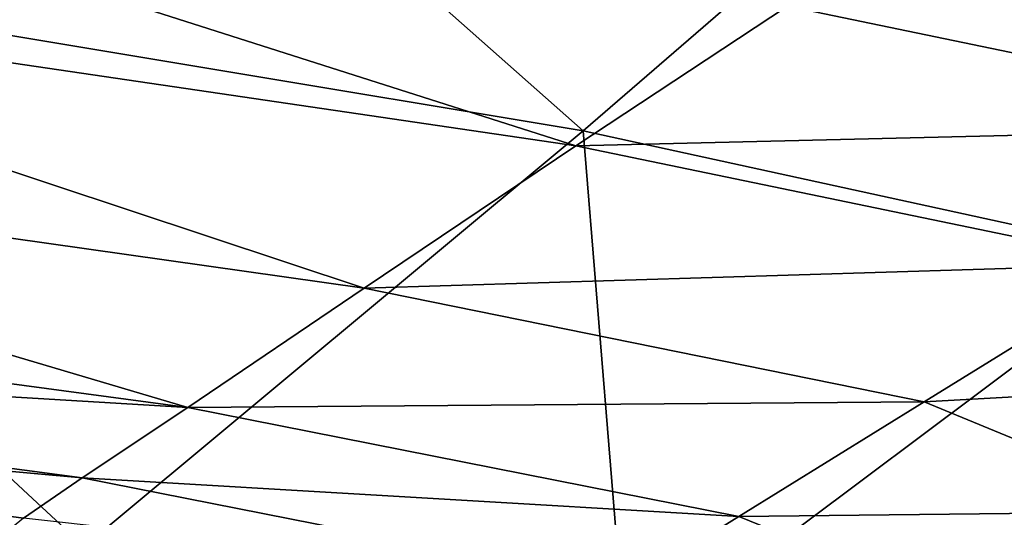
# Model space of a CAD drawing. Header units: millimetres. Extents: x 2387 to 13955, y -4964 to 364.
# Tile 618 of 1056: x 6912 to 6962, y -2864 to -2839. Entities that reach past the tile are written whole.
import ezdxf

# ---------------------------------------------------------------- set-up
doc = ezdxf.new("R2010")
doc.units = ezdxf.units.MM
doc.header["$MEASUREMENT"] = 0
doc.layers.add('Predefinito', color=7, linetype='Continuous', true_color=0x000000)

msp = doc.modelspace()

# ---------------------------------------------------------------- linework, layer by layer
at = {"layer": 'Predefinito'}
for points in [[(6901.903, -2810.509, 730.584), (6881.755, -2834.739, 608.711), (6940.281, -2844.508, 608.632)], [(6940.281, -2844.508, 608.632), (6965.514, -2822.669, 730.586), (6901.903, -2810.509, 730.584)], [(6965.514, -2822.669, 730.586), (6940.281, -2844.508, 608.632), (6969.574, -2850.903, 608.395)], [(6939.913, -2845.267, 12.171), (6881.538, -2836.669, 12.171), (6890.17, -2829.38, 12.171)], [(6890.17, -2829.38, 12.171), (6950.651, -2838.178, 12.171), (6939.913, -2845.267, 12.171)], [(6881.755, -2834.739, 608.711), (6861.515, -2858.251, 486.679), (6914.95, -2865.628, 486.539)], [(6914.95, -2865.628, 486.539), (6940.281, -2844.508, 608.632), (6881.755, -2834.739, 608.711)], [(6929.174, -2852.499, 12.171), (6872.906, -2844.533, 12.171), (6881.538, -2836.669, 12.171)], [(6881.538, -2836.669, 12.171), (6939.913, -2845.267, 12.171), (6929.174, -2852.499, 12.171)], [(6939.913, -2845.267, 12.171), (6950.651, -2838.178, 12.171), (6980.199, -2844.3, 12.171)], [(6989.618, -2838.475, 12.171), (6980.199, -2844.3, 12.171), (6950.651, -2838.178, 12.171)], [(6980.199, -2844.3, 12.171), (6968.897, -2851.291, 12.171), (6939.913, -2845.267, 12.171)], [(6920.226, -2858.563, 12.171), (6865.712, -2851.231, 12.171), (6872.906, -2844.533, 12.171)], [(6872.906, -2844.533, 12.171), (6929.174, -2852.499, 12.171), (6920.226, -2858.563, 12.171)], [(6940.281, -2844.508, 608.632), (6914.95, -2865.628, 486.539), (6942.463, -2871.227, 486.176)], [(6942.463, -2871.227, 486.176), (6969.574, -2850.903, 608.395), (6940.281, -2844.508, 608.632)], [(6929.174, -2852.499, 12.171), (6939.913, -2845.267, 12.171), (6968.897, -2851.291, 12.171)], [(6861.396, -2855.019, 12.171), (6865.712, -2851.231, 12.171), (6920.226, -2858.563, 12.171)], [(6968.897, -2851.291, 12.171), (6957.594, -2858.282, 12.171), (6929.174, -2852.499, 12.171)], [(6969.574, -2850.903, 608.395), (6942.463, -2871.227, 486.176), (6956.001, -2876.493, 485.82)], [(6956.001, -2876.493, 485.82), (6983.206, -2856.125, 608.157), (6969.574, -2850.903, 608.395)], [(6957.594, -2858.282, 12.171), (6968.897, -2851.291, 12.171), (6982.223, -2856.906, 12.171)], [(6920.226, -2858.563, 12.171), (6929.174, -2852.499, 12.171), (6957.594, -2858.282, 12.171)], [(6859.005, -2857.085, 12.255), (6861.396, -2855.019, 12.171), (6914.856, -2862.143, 12.171)], [(6920.226, -2858.563, 12.171), (6914.856, -2862.143, 12.171), (6861.396, -2855.019, 12.171)], [(6994.749, -2862.371, 608.078), (6983.206, -2856.125, 608.157), (6956.001, -2876.493, 485.82)], [(6914.856, -2862.143, 12.171), (6911.879, -2864.183, 12.254), (6859.005, -2857.085, 12.255)], [(6859.005, -2857.085, 12.255), (6911.879, -2864.183, 12.254), (6910.106, -2865.624, 12.505)], [(6982.223, -2856.906, 12.171), (6971.081, -2863.857, 12.171), (6957.594, -2858.282, 12.171)], [(6914.95, -2865.628, 486.539), (6861.515, -2858.251, 486.679), (6853.907, -2865.821, 441.159)], [(6957.594, -2858.282, 12.171), (6948.175, -2864.108, 12.171), (6920.226, -2858.563, 12.171)], [(6948.175, -2864.108, 12.171), (6957.594, -2858.282, 12.171), (6971.081, -2863.857, 12.171)], [(6914.856, -2862.143, 12.171), (6920.226, -2858.563, 12.171), (6948.175, -2864.108, 12.171)], [(6911.879, -2864.183, 12.254), (6914.856, -2862.143, 12.171), (6942.524, -2867.603, 12.171)], [(6948.175, -2864.108, 12.171), (6942.524, -2867.603, 12.171), (6914.856, -2862.143, 12.171)], [(6956.001, -2876.493, 485.82), (6967.512, -2882.874, 485.701), (6994.749, -2862.371, 608.078)], [(6942.524, -2867.603, 12.171), (6948.175, -2864.108, 12.171), (6961.795, -2869.649, 12.171)], [(6971.081, -2863.857, 12.171), (6961.795, -2869.649, 12.171), (6948.175, -2864.108, 12.171)]]:
    msp.add_3dface(points, dxfattribs=at)

doc.saveas('drawing.dxf')
